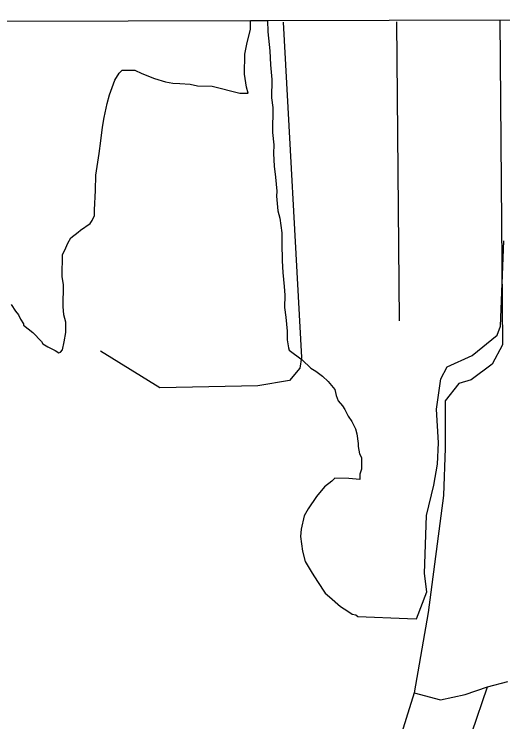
# Model space of a CAD drawing. Extents: x 3355677 to 3393573, y 612928 to 638357.
# Drawn here: x 3387376 to 3388107, y 635519 to 636579 of the extents above; entities that cross this region are included whole.
import ezdxf

# ---------------------------------------------------------------- set-up
doc = ezdxf.new("R2010")
doc.units = 0
for name, color, linetype in [('V-GRID-FRAM', 7, 'Continuous'), ('V-SITE-VEGE', 7, 'Continuous'), ('V-TOPO-SHOR', 7, 'Continuous')]:
    doc.layers.add(name, color=color, linetype=linetype)

msp = doc.modelspace()

# ---------------------------------------------------------------- linework, layer by layer
at = {"layer": 'V-GRID-FRAM'}
msp.add_lwpolyline([(3359767.9, 636495.9), (3391341.6, 636578.5), (3391397.2, 618394.8), (3359807.6, 618312.1), (3359767.9, 636495.9)], dxfattribs=at)
at = {"layer": 'V-SITE-VEGE'}
for p, q in [((3387729.6, 636555.6), (3387729.8, 636569.1)), ((3387729.8, 636569.1), (3387755.1, 636569.1)), ((3387755.1, 636569.1), (3387755.9, 636551.9)), ((3387725, 636535.9), (3387729.6, 636555.6)), ((3387755.9, 636551.9), (3387758.8, 636523.4)), ((3387721.4, 636518.4), (3387725, 636535.9)), ((3387721, 636488.9), (3387721.4, 636518.4)), ((3387758.8, 636523.4), (3387759.6, 636502.6)), ((3387533.6, 636490.4), (3387538, 636494.7)), ((3387538, 636494.7), (3387556.6, 636494.5)), ((3387556.6, 636494.5), (3387567.5, 636489.9)), ((3387759.6, 636502.6), (3387761.5, 636480.6)), ((3387526.8, 636479.5), (3387533.6, 636490.4)), ((3387567.5, 636489.9), (3387586.1, 636482)), ((3387724, 636469.1), (3387721, 636488.9)), ((3387518.8, 636457.7), (3387526.8, 636479.5)), ((3387586.1, 636482), (3387602.5, 636477.4)), ((3387602.5, 636477.4), (3387613.4, 636475)), ((3387613.4, 636475), (3387624.3, 636474.9)), ((3387624.3, 636474.9), (3387639.7, 636473.6)), ((3387639.7, 636473.6), (3387650.6, 636471.2)), ((3387761.5, 636480.6), (3387761.1, 636453.2)), ((3387650.6, 636471.2), (3387672.5, 636470.9)), ((3387672.5, 636470.9), (3387714, 636460.4)), ((3387726.1, 636460.3), (3387724, 636469.1)), ((3387515.4, 636444.6), (3387518.8, 636457.7)), ((3387714, 636460.4), (3387726.1, 636460.3)), ((3387761.1, 636453.2), (3387763.1, 636438.9)), ((3387510.7, 636423.9), (3387515.4, 636444.6)), ((3387763.1, 636438.9), (3387762.6, 636401.6)), ((3387508.3, 636409.6), (3387510.7, 636423.9)), ((3387505.8, 636388.8), (3387508.3, 636409.6)), ((3387762.6, 636401.6), (3387764.5, 636383)), ((3387503.4, 636370.2), (3387505.8, 636388.8)), ((3387764.5, 636383), (3387764.3, 636369.8)), ((3387498.5, 636337.4), (3387503.4, 636370.2)), ((3387764.3, 636369.8), (3387765.1, 636351.2)), ((3387765.1, 636351.2), (3387767.1, 636334.7)), ((3387498.2, 636314.4), (3387498.5, 636337.4)), ((3387767.1, 636334.7), (3387769, 636313.8)), ((3387496.7, 636285.9), (3387498.2, 636314.4)), ((3387769, 636313.8), (3387768.9, 636306.2)), ((3387768.9, 636306.2), (3387770.8, 636284.2)), ((3387496.6, 636277.1), (3387496.7, 636285.9)), ((3387770.8, 636284.2), (3387773.9, 636273.2)), ((3387493.2, 636269.5), (3387496.6, 636277.1)), ((3387773.9, 636273.2), (3387776.9, 636251.2)), ((3387475.4, 636255.5), (3387489.8, 636265.2)), ((3387489.8, 636265.2), (3387493.2, 636269.5)), ((3387461, 636243.7), (3387472.1, 636252.3)), ((3387472.1, 636252.3), (3387475.4, 636255.5)), ((3387776.9, 636251.2), (3387776.6, 636235.9)), ((3387456.5, 636236), (3387461, 636243.7)), ((3387452, 636225.1), (3387456.5, 636236)), ((3387776.6, 636235.9), (3387777.4, 636209.6)), ((3388104, 636111.6), (3388108.7, 636239.2)), ((3387448.1, 636185.7), (3387448.6, 636218.6)), ((3387448.6, 636218.6), (3387452, 636225.1)), ((3387777.4, 636209.6), (3387778.2, 636192)), ((3387778.2, 636192), (3387780.1, 636171.2)), ((3387450.1, 636173.6), (3387448.1, 636185.7)), ((3387449.7, 636140.8), (3387450.1, 636173.6)), ((3387780.1, 636171.2), (3387781, 636158)), ((3387781, 636158), (3387780.8, 636139.4)), ((3387371.9, 636144), (3387378.3, 636134.1)), ((3387378.3, 636134.1), (3387382.6, 636128.5)), ((3387450.6, 636128.7), (3387449.7, 636140.8)), ((3387780.8, 636139.4), (3387782.8, 636125.1)), ((3387382.6, 636128.5), (3387385.8, 636121.9)), ((3387453.7, 636117.7), (3387450.6, 636128.7)), ((3387782.8, 636125.1), (3387784.7, 636104.2)), ((3387385.8, 636121.9), (3387390.1, 636115.3)), ((3387390.1, 636115.3), (3387390.1, 636113.1)), ((3387390.1, 636113.1), (3387404.2, 636101.9)), ((3387453.5, 636102.3), (3387453.7, 636117.7)), ((3387404.2, 636101.9), (3387417.1, 636088.6)), ((3387451.1, 636088.1), (3387453.5, 636102.3)), ((3387784.7, 636104.2), (3387784.5, 636091.1)), ((3388098.9, 636098.1), (3388104, 636111.6)), ((3388061.3, 636067.6), (3388098.9, 636098.1)), ((3387417.1, 636088.6), (3387419.3, 636085.3)), ((3387419.3, 636085.3), (3387426.9, 636080.8)), ((3387426.9, 636080.8), (3387437.8, 636075.1)), ((3387448.8, 636076.1), (3387451.1, 636088.1)), ((3387784.5, 636091.1), (3387786.5, 636079)), ((3387437.8, 636075.1), (3387443.2, 636071.8)), ((3387443.2, 636071.8), (3387445.4, 636072.8)), ((3387445.4, 636072.8), (3387448.8, 636076.1)), ((3387786.5, 636079), (3387787.5, 636075.7)), ((3387787.5, 636075.7), (3387807.1, 636061.1)), ((3387807.1, 636061.1), (3387820.1, 636048.9)), ((3388024.1, 636050.7), (3388061.3, 636067.6)), ((3387820.1, 636048.9), (3387827.7, 636044.4)), ((3388014.3, 636032.8), (3388024.1, 636050.7)), ((3387827.7, 636044.4), (3387837.4, 636036.6)), ((3387837.4, 636036.6), (3387846.1, 636028.8)), ((3387846.1, 636028.8), (3387855.8, 636016.6)), ((3388008.1, 635987.4), (3388014.3, 636032.8)), ((3387855.8, 636016.6), (3387857.8, 636007.8)), ((3387857.8, 636007.8), (3387861, 636000.1)), ((3387861, 636000.1), (3387867.5, 635992.3)), ((3387867.5, 635992.3), (3387870.7, 635986.8)), ((3387870.7, 635986.8), (3387876, 635976.8)), ((3388010.8, 635937.1), (3388008.1, 635987.4)), ((3387876, 635976.8), (3387881.4, 635969.1)), ((3387881.4, 635969.1), (3387886.7, 635958)), ((3387886.7, 635958), (3387888.8, 635950.3)), ((3387888.8, 635950.3), (3387890.8, 635936.1)), ((3387890.8, 635936.1), (3387890.8, 635931.7)), ((3388009.6, 635905.2), (3388010.8, 635937.1)), ((3387890.8, 635931.7), (3387892.8, 635920.7)), ((3387892.8, 635920.7), (3387896, 635915.2)), ((3387896, 635915.2), (3387895.8, 635897.6)), ((3388003.9, 635873.5), (3388009.6, 635905.2)), ((3387893.5, 635890), (3387893.3, 635882.3)), ((3387895.8, 635897.6), (3387893.5, 635890)), ((3387851.6, 635879.6), (3387840.6, 635871)), ((3387856.1, 635883.9), (3387851.6, 635879.6)), ((3387876.9, 635883.6), (3387856.1, 635883.9)), ((3387893.3, 635882.3), (3387876.9, 635883.6)), ((3387840.6, 635871), (3387828.3, 635856.9)), ((3387993.1, 635828.3), (3388003.9, 635873.5)), ((3387828.3, 635856.9), (3387816, 635838.4)), ((3387816, 635838.4), (3387810.3, 635827.6)), ((3387810.3, 635827.6), (3387805.7, 635807.9)), ((3387989.9, 635741.7), (3387993.1, 635828.3)), ((3387805.7, 635807.9), (3387804.4, 635796.9)), ((3387804.4, 635796.9), (3387807.4, 635775)), ((3387807.4, 635775), (3387811.6, 635759.6)), ((3387811.6, 635759.6), (3387822.3, 635741.9)), ((3387822.3, 635741.9), (3387829.8, 635729.7)), ((3387993.4, 635714.2), (3387989.9, 635741.7)), ((3387829.8, 635729.7), (3387841.6, 635712)), ((3387841.6, 635712), (3387848.1, 635706.4)), ((3387978.2, 635673.7), (3387993.4, 635714.2)), ((3387848.1, 635706.4), (3387864.3, 635691.9)), ((3387864.3, 635691.9), (3387875.2, 635685.2)), ((3387875.2, 635685.2), (3387881.7, 635680.7)), ((3387881.7, 635680.7), (3387887.2, 635679.6)), ((3387887.2, 635679.6), (3387890.4, 635677.3)), ((3387890.4, 635677.3), (3387964.6, 635674.2)), ((3387964.6, 635674.2), (3387978.2, 635673.7))]:
    msp.add_line(p, q, dxfattribs=at)
at = {"layer": 'V-TOPO-SHOR'}
msp.add_line((3387952.5, 636119.8), (3387948.7, 636567.1), dxfattribs=at)
for points in [[(3388103, 636570.1), (3388106.9, 636083.6), (3388091.3, 636054.8), (3388059.9, 636031.2), (3388041.6, 636025.9), (3388020.8, 635999.7), (3388021, 635929.1), (3388018.5, 635858.4), (3387995.5, 635683.1), (3387974.8, 635562.8), (3388014.1, 635552.4), (3388050.7, 635560.4), (3388084.1, 635572)], [(3387778.7, 636566.6), (3387806.1, 636064.5), (3387803.6, 636048.8), (3387787.9, 636030.5), (3387740.9, 636022.5), (3387594.4, 636019.5), (3387505.3, 636074.2)], [(3386473.9, 635065.9), (3386627.2, 635157.9), (3386703.9, 635203.9), (3386811.2, 635257.6), (3386841.9, 635265.3), (3386918.6, 635234.6), (3386964.6, 635211.6), (3387041.3, 635157.9), (3387164, 635142.6), (3387233, 635165.6), (3387302, 635211.6), (3387371, 635242.3), (3387478.3, 635280.6), (3387601, 635303.6), (3387677.7, 635311.3), (3387754.4, 635311.3), (3387823.4, 635280.6), (3387923, 635334.3), (3388015, 635380.3), (3388053.4, 635434), (3388061.1, 635503), (3388084.1, 635572), (3388114.7, 635579.7)], [(3387974.8, 635562.8), (3387941.1, 635455.5), (3387909.9, 635408.3), (3387860.2, 635379.4), (3387831.5, 635355.8), (3387802.9, 635316.5), (3387754.4, 635311.3)]]:
    msp.add_lwpolyline(points, dxfattribs=at)

doc.saveas('drawing.dxf')
